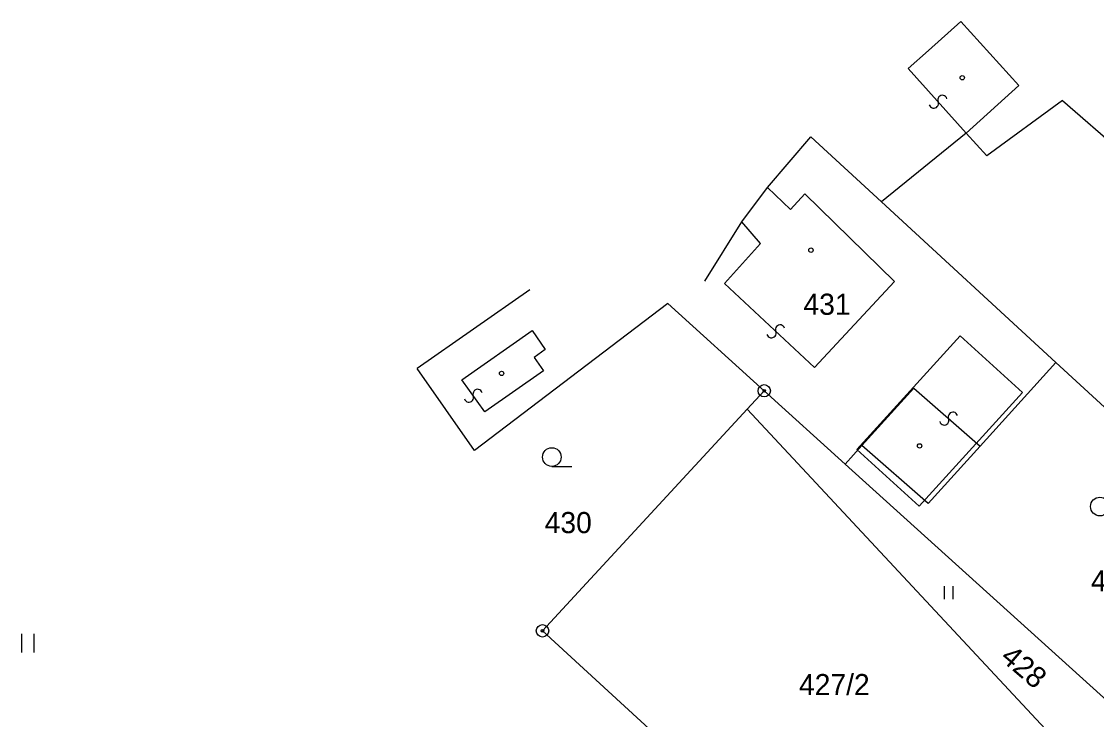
# Model space of a CAD drawing. Extents: x -469926 to -462499, y -1098642 to -1092733.
# Drawn here: x -467736.5 to -467650, y -1096830 to -1096773.9 of the extents above; entities that cross this region are included whole.
import ezdxf

# ---------------------------------------------------------------- set-up
doc = ezdxf.new("R2010")
doc.units = 0
for name, color, linetype in [('Vrstva 1', 7, 'Continuous'), ('Vrstva 14', 7, 'Continuous'), ('Vrstva 24', 7, 'Continuous'), ('Vrstva 25', 7, 'Continuous'), ('Vrstva 4', 7, 'Continuous'), ('Vrstva 50', 7, 'Continuous'), ('Vrstva 51', 7, 'Continuous')]:
    doc.layers.add(name, color=color, linetype=linetype)

msp = doc.modelspace()

# ---------------------------------------------------------------- linework, layer by layer
at = {"layer": 'Vrstva 1'}
for p, q in [((-467652.7, -1096780.21), (-467658.77, -1096784.68)), ((-467652.7, -1096780.21), (-467637.97, -1096793.01)), ((-467676.42, -1096787.22), (-467672.95, -1096783.15)), ((-467667.26, -1096788.38), (-467672.95, -1096783.15)), ((-467660.43, -1096782.84), (-467667.26, -1096788.38)), ((-467658.77, -1096784.68), (-467660.43, -1096782.84)), ((-467678.48, -1096789.98), (-467676.42, -1096787.22)), ((-467667.26, -1096788.38), (-467653.23, -1096801.29)), ((-467681.48, -1096794.75), (-467678.48, -1096789.98)), ((-467684.44, -1096796.55), (-467700.01, -1096808.38)), ((-467676.69, -1096803.57), (-467684.44, -1096796.55)), ((-467653.23, -1096801.29), (-467659.32, -1096808.02)), ((-467653.23, -1096801.29), (-467633.9, -1096819.08)), ((-467700.01, -1096808.38), (-467704.61, -1096801.78)), ((-467676.69, -1096803.57), (-467678.06, -1096805.05)), ((-467670.17, -1096809.46), (-467676.69, -1096803.57)), ((-467694.53, -1096822.88), (-467678.06, -1096805.05)), ((-467678.06, -1096805.05), (-467651.98, -1096833)), ((-467668.83, -1096807.98), (-467670.17, -1096809.46)), ((-467663.5, -1096812.64), (-467668.83, -1096807.98)), ((-467659.32, -1096808.02), (-467663.5, -1096812.64)), ((-467670.17, -1096809.46), (-467647.58, -1096829.89)), ((-467669.8, -1096845.56), (-467694.53, -1096822.88))]:
    msp.add_line(p, q, dxfattribs=at)
at = {"layer": 'Vrstva 14'}
msp.add_lwpolyline([(-467669.227, -1096808.293), (-467660.915, -1096799.154), (-467655.901, -1096803.714), (-467664.213, -1096812.853)], close=True, dxfattribs=at)
at = {"layer": 'Vrstva 24'}
for centre, radius in [((-467676.69, -1096803.57), 0.5), ((-467676.69, -1096803.57), 0.1), ((-467694.53, -1096822.88), 0.5), ((-467694.53, -1096822.88), 0.1)]:
    msp.add_circle(centre, radius, dxfattribs=at)
at = {"layer": 'Vrstva 25'}
for p, q in [((-467693.78, -1096809.65), (-467692.18, -1096809.65)), ((-467662.21, -1096819.28), (-467662.21, -1096820.33)), ((-467661.51, -1096819.28), (-467661.51, -1096820.33)), ((-467736.45, -1096823.11), (-467736.45, -1096824.61)), ((-467735.45, -1096823.11), (-467735.45, -1096824.61))]:
    msp.add_line(p, q, dxfattribs=at)
for centre, radius in [((-467660.76, -1096778.39), 0.175), ((-467672.93, -1096792.26), 0.175), ((-467697.82, -1096802.17), 0.175), ((-467693.78, -1096808.9), 0.75), ((-467664.19, -1096808), 0.175), ((-467649.68, -1096812.88), 0.75)]:
    msp.add_circle(centre, radius, dxfattribs=at)
at = {"layer": 'Vrstva 4'}
for p, q in [((-467660.88, -1096773.87), (-467663.47, -1096776.19)), ((-467656.21, -1096779.02), (-467660.88, -1096773.87)), ((-467663.47, -1096776.19), (-467665.11, -1096777.65)), ((-467665.11, -1096777.65), (-467660.43, -1096782.84)), ((-467660.43, -1096782.84), (-467656.21, -1096779.02)), ((-467676.42, -1096787.22), (-467674.58, -1096789)), ((-467674.58, -1096789), (-467673.43, -1096787.72)), ((-467673.43, -1096787.72), (-467666.2, -1096794.77)), ((-467677, -1096791.72), (-467678.48, -1096789.98)), ((-467679.89, -1096794.94), (-467677, -1096791.72)), ((-467695.55, -1096795.45), (-467704.61, -1096801.78)), ((-467672.65, -1096801.69), (-467679.89, -1096794.94)), ((-467666.2, -1096794.77), (-467672.65, -1096801.69)), ((-467701.02, -1096802.68), (-467695.36, -1096798.72)), ((-467695.36, -1096798.72), (-467694.31, -1096800.24)), ((-467694.31, -1096800.24), (-467695.21, -1096800.88)), ((-467695.21, -1096800.88), (-467694.46, -1096801.96)), ((-467694.46, -1096801.96), (-467699.17, -1096805.27)), ((-467699.17, -1096805.27), (-467701.02, -1096802.68)), ((-467668.83, -1096807.98), (-467664.65, -1096803.36)), ((-467664.65, -1096803.36), (-467659.32, -1096808.02))]:
    msp.add_line(p, q, dxfattribs=at)
at = {"layer": 'Vrstva 51'}
for centre, radius, start, end in [((-467662.354, -1096780.176), 0.377, 15.10432, 202.76753), ((-467663.05, -1096780.463), 0.376, 195.78036, 22.09149), ((-467676.109, -1096798.931), 0.376, 195.78036, 22.09149), ((-467675.413, -1096798.644), 0.377, 15.10432, 202.76753), ((-467700.445, -1096804.115), 0.376, 195.78036, 22.09149), ((-467699.749, -1096803.828), 0.377, 15.10432, 202.76753), ((-467662.201, -1096805.948), 0.376, 195.78036, 22.09149), ((-467661.505, -1096805.66), 0.377, 15.10432, 202.76753)]:
    msp.add_arc(centre, radius, start, end, dxfattribs=at)

# ---------------------------------------------------------------- texts
at = {"layer": 'Vrstva 50'}
for s, p in [('431', (-467673.533, -1096797.46)), ('430', (-467694.357, -1096815.02)), ('433', (-467650.397, -1096819.7)), ('427/2', (-467673.892, -1096828.05))]:
    msp.add_text(s, height=1.7, dxfattribs=at).set_placement(p)
msp.add_text('428', height=1.7, rotation=319.482, dxfattribs=at).set_placement((-467657.774, -1096825.168))

doc.saveas('drawing.dxf')
